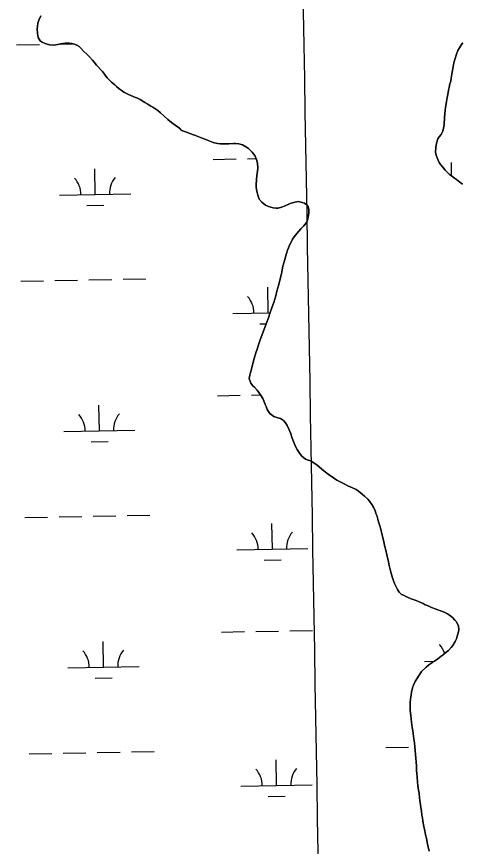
# Model space of a CAD drawing. Extents: x 3903937 to 3942190, y 260677 to 286651.
# Drawn here: x 3918300 to 3918927, y 272647 to 273815 of the extents above; entities that cross this region are included whole.
import ezdxf

# ---------------------------------------------------------------- set-up
doc = ezdxf.new("R2010")
doc.units = 0
for name, color, linetype in [('V-GRID-MAJR', 7, 'Continuous'), ('V-TOPO-SHOR', 7, 'Continuous'), ('V-WETL-SWMP', 7, 'Continuous')]:
    doc.layers.add(name, color=color, linetype=linetype)

msp = doc.modelspace()

# ---------------------------------------------------------------- linework, layer by layer
at = {"layer": 'V-GRID-MAJR'}
msp.add_spline([(3918836.554, 266203.342), (3918730.829, 272260.192), (3918625.049, 278320.127), (3918519.27, 284380.053), (3918519.216, 284383.145)], degree=3, dxfattribs=at)
at = {"layer": 'V-TOPO-SHOR'}
for points in [[(3918528.9790000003, 273658.148), (3918522.759, 273662.379), (3918517.684, 273666.106), (3918512.537, 273670.55), (3918507.5360000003, 273675.066), (3918502.176, 273679.94), (3918498.316, 273682.879), (3918495.6720000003, 273684.745), (3918491.666, 273687.469), (3918488.52, 273689.335), (3918484.588, 273691.915), (3918480.3000000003, 273694.498), (3918473.506, 273698.37200000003), (3918470.146, 273700.379), (3918467.1410000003, 273701.528), (3918463.711, 273702.89400000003), (3918457.346, 273705.479), (3918450.765, 273708.995), (3918446.764, 273711.719), (3918444.261, 273713.655), (3918440.544, 273716.665), (3918437.828, 273719.102), (3918433.468, 273722.83), (3918430.967, 273725.338), (3918427.396, 273728.92), (3918425.395, 273731.429), (3918423.466, 273734.079), (3918420.465, 273737.876), (3918418.108, 273740.457), (3918414.68, 273744.395), (3918412.322, 273746.975), (3918408.964, 273751.059), (3918406.606, 273753.855), (3918402.3200000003, 273758.438), (3918399.0330000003, 273761.735), (3918393.8170000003, 273766.61), (3918390.0300000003, 273770.62200000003), (3918387.8140000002, 273772.987), (3918384.668, 273775.066), (3918381.521, 273776.143), (3918377.302, 273777.153), (3918374.0100000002, 273777.802), (3918368.143, 273777.73600000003), (3918361.7, 273776.745), (3918357.907, 273775.891), (3918352.181, 273774.755), (3918346.098, 273775.48), (3918340.092, 273777.347), (3918335.8710000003, 273779.072), (3918333.1550000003, 273781.294), (3918330.085, 273785.949), (3918329.09, 273791.388), (3918328.6720000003, 273798.188), (3918329.032, 273801.266), (3918329.755, 273805.915), (3918330.906, 273810.064), (3918333.778, 273816.071)], [(3918927.648, 273778.164), (3918925.6410000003, 273775.733), (3918922.772, 273771.017), (3918920.7630000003, 273767.441), (3918918.322, 273761.004), (3918916.882, 273756.427), (3918915.1580000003, 273750.131), (3918914.148, 273744.266), (3918912.704, 273736.826), (3918911.262, 273728.527), (3918910.685, 273724.521), (3918909.534, 273720.515), (3918908.237, 273715.50800000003), (3918907.517, 273711.502), (3918906.507, 273705.493), (3918905.7860000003, 273701.487), (3918904.774, 273695.907), (3918904.199, 273692.472), (3918903.332, 273687.321), (3918902.896, 273683.45900000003), (3918902.3170000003, 273678.306), (3918901.88, 273673.299), (3918901.876, 273670.151), (3918901.583, 273666), (3918901.293, 273662.708), (3918900.572, 273658.131), (3918899.421, 273653.839), (3918897.2660000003, 273649.405), (3918894.399, 273645.974), (3918892.679, 273642.972), (3918890.668, 273637.25), (3918889.5130000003, 273631.098), (3918889.218, 273624.515), (3918890.213, 273620.077), (3918891.495, 273616.354), (3918894.491, 273609.768), (3918896.349, 273607.04600000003), (3918899.49, 273603.034), (3918902.7770000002, 273599.165), (3918905.2060000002, 273596.728), (3918909.065, 273593.003), (3918911.7800000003, 273590.85), (3918915.9280000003, 273587.553), (3918918.787, 273585.689), (3918923.503, 273582.249), (3918927.22, 273579.523)], [(3918690.308, 273505.101), (3918693.892, 273509.819), (3918697.046, 273513.25), (3918699.913, 273516.393), (3918704.068, 273520.82300000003), (3918707.511, 273525.257), (3918709.377, 273530.262), (3918710.673, 273535.554), (3918710.8200000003, 273538.847), (3918710.972, 273543.998), (3918710.1180000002, 273547.291), (3918708.2600000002, 273550.3), (3918704.687, 273552.594), (3918701.826, 273553.599), (3918696.818, 273554.752), (3918691.235, 273554.04600000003), (3918684.649, 273552.051), (3918677.919, 273548.911), (3918672.3340000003, 273546.917), (3918668.04, 273545.778), (3918665.0330000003, 273545.495), (3918660.884, 273545.786), (3918654.1610000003, 273547.658), (3918650.157, 273549.667), (3918644.867, 273553.825), (3918641.295, 273558.267), (3918639.298, 273563.849), (3918638.389, 273567.63), (3918637.221, 273571.867), (3918636.855, 273574.931), (3918636.804, 273579.31), (3918637.269, 273585.378), (3918637.936, 273591.416), (3918638.747, 273597.854), (3918639.038, 273602.006), (3918638.704, 273608.93200000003), (3918637.5100000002, 273613.884), (3918635.2, 273619.672), (3918631.37, 273624.313), (3918628.4560000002, 273627.18), (3918626.312, 273629.328), (3918623.111, 273631.481), (3918617.532, 273634.522), (3918612.582, 273636.105), (3918608.2630000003, 273636.482), (3918604.8570000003, 273636.601), (3918598.643, 273636.295), (3918592.632, 273636.074), (3918586.423, 273636.11100000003), (3918582.616, 273636.547), (3918576.406, 273638.159), (3918569.2830000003, 273640.574), (3918565.965, 273642.038), (3918561.13, 273643.934), (3918556.182, 273646.087), (3918551.72, 273647.725), (3918548.887, 273648.817), (3918544.881, 273650.255), (3918539.0470000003, 273652.438), (3918534.441, 273654.01900000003), (3918531.35, 273655.454), (3918528.9790000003, 273658.148)], [(3918828.159, 273026.761), (3918827.022, 273031.63), (3918826.025, 273035.20900000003), (3918825.171, 273038.787), (3918823.747, 273044.37200000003), (3918822.895, 273048.38), (3918821.613, 273053.392), (3918820.761, 273057.543), (3918819.197, 273064.271), (3918818.058, 273068.852), (3918816.4930000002, 273075.723), (3918815.498, 273080.161), (3918813.649, 273087.177), (3918812.0840000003, 273093.762), (3918810.943, 273098.2), (3918809.235, 273104.071), (3918807.099, 273111.803), (3918805.958, 273114.952), (3918804.105, 273119.677), (3918801.823, 273124.832), (3918799.825, 273128.271), (3918796.54, 273133.284), (3918793.967, 273136.14900000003), (3918789.537, 273140.30700000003), (3918785.964, 273143.174), (3918780.8170000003, 273147.331), (3918777.3850000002, 273149.34), (3918772.238, 273151.78), (3918769.09, 273153.359), (3918765.801, 273154.938), (3918760.6520000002, 273157.379), (3918757.079, 273159.388), (3918750.498, 273162.831), (3918745.639, 273165.987), (3918738.202, 273171.15), (3918732.2, 273175.88), (3918722.9080000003, 273183.909), (3918713.901, 273189.93200000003), (3918710.038, 273190.79600000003), (3918706.4620000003, 273192.232), (3918703.3170000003, 273194.382), (3918701.029, 273196.532), (3918698.031, 273200.545), (3918694.7460000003, 273205.84500000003), (3918692.4620000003, 273209.998), (3918689.609, 273217.158), (3918687.758, 273222.026), (3918685.1920000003, 273229.186), (3918683.336, 273233.626), (3918680.483, 273239.782), (3918678.341, 273243.364), (3918675.198, 273246.803), (3918671.052, 273249.385), (3918667.475, 273250.534), (3918661.611, 273252.547), (3918656.321, 273256.561), (3918652.465, 273262.005), (3918650.755, 273266.302), (3918649.614, 273269.308), (3918647.617, 273274.32), (3918646.046, 273277.756), (3918643.191, 273282.913), (3918640.765, 273286.208), (3918638.336, 273289.217), (3918634.477, 273293.37200000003), (3918632.1920000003, 273295.666), (3918629.333, 273299.105), (3918626.91, 273305.691), (3918627.919, 273310.55700000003), (3918628.784, 273314.27400000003), (3918630.7970000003, 273321), (3918632.667, 273328.866), (3918634.25, 273334.017), (3918636.5500000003, 273341.742), (3918638.274, 273347.321), (3918640.144, 273353.043), (3918642.1550000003, 273358.908), (3918645.3170000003, 273367.63300000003), (3918647.758, 273373.78500000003), (3918651.0640000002, 273382.794), (3918654.224, 273391.377), (3918656.235, 273397.386), (3918659.541, 273406.541), (3918661.6950000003, 273412.691), (3918664.429, 273422.132), (3918666.156, 273428.712), (3918668.744, 273438.012), (3918670.327, 273444.306), (3918672.486, 273453.176), (3918673.498, 273458.9), (3918674.364, 273463.764), (3918676.088, 273469.916), (3918677.239, 273473.492), (3918678.677, 273478.499), (3918679.685, 273481.788), (3918681.122, 273486.652), (3918682.271, 273489.8), (3918684.2800000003, 273494.375), (3918686.435, 273498.809), (3918688.014, 273501.813), (3918690.308, 273505.101)], [(3918880.417, 272640.566), (3918878.4250000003, 272648.297), (3918877.429, 272652.881), (3918876.436, 272658.892), (3918875.2970000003, 272663.616), (3918874.017, 272669.199), (3918872.883, 272675.069), (3918871.461, 272682.8), (3918870.753, 272687.523), (3918870.042, 272691.1), (3918869.336, 272696.827), (3918868.625, 272701.836), (3918868.06, 272705.703), (3918867.3510000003, 272711.714), (3918866.7860000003, 272715.721), (3918866.079, 272722.306), (3918865.3710000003, 272726.6), (3918864.521, 272732.898), (3918863.81, 272737.479), (3918863.2490000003, 272744.922), (3918862.827, 272749.645), (3918862.69, 272754.226), (3918862.413, 272760.952), (3918861.992, 272765.39), (3918861.4280000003, 272772.115), (3918861.289, 272776.266), (3918860.728, 272782.707), (3918860.304, 272787), (3918859.597, 272793.013), (3918858.8910000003, 272798.739), (3918858.18, 272802.604), (3918857.1890000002, 272809.905), (3918856.478, 272814.628), (3918855.487, 272822.07), (3918854.781, 272826.938), (3918854.3570000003, 272831.517), (3918853.793, 272838.388), (3918853.656, 272842.968), (3918853.81, 272849.837), (3918854.103, 272854.273), (3918854.828, 272860.714), (3918855.549, 272864.29), (3918856.988, 272870.298), (3918858.137, 272874.161), (3918860.722, 272879.453), (3918862.731, 272882.88300000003), (3918866.0300000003, 272888.173), (3918869.614, 272893.179), (3918875.92, 272899.466), (3918879.504, 272902.32300000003), (3918884.6610000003, 272905.895), (3918887.954, 272908.037), (3918892.54, 272911.463), (3918897.125, 272915.03500000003), (3918900.275, 272917.177), (3918904.43, 272920.751), (3918907.295, 272923.034), (3918911.309, 272927.18), (3918913.747, 272930.18200000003), (3918917.046, 272935.472), (3918918.768, 272939.191), (3918919.919, 272943.054), (3918921.502, 272949.206), (3918921.937, 272952.638), (3918921.369, 272957.363), (3918918.66, 272963.51900000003), (3918916.515, 272965.67), (3918913.23, 272969.252), (3918909.083, 272972.551), (3918906.224, 272974.415), (3918901.219, 272976.856), (3918897.7860000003, 272978.291), (3918892.494, 272980.303), (3918888.919, 272981.452), (3918883.77, 272983.463), (3918879.049, 272985.615), (3918874.9, 272987.34), (3918871.898, 272988.919), (3918866.1780000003, 272991.36), (3918862.028, 272993.369), (3918855.164, 272995.525), (3918850.73, 272997.534), (3918847.2970000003, 272999.113), (3918844.295, 273000.692), (3918841.434, 273001.841), (3918838.288, 273004.852), (3918835.72, 273009.005), (3918834.436, 273011.725), (3918831.722, 273017.31200000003), (3918829.1580000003, 273023.755), (3918828.159, 273026.761)]]:
    msp.add_lwpolyline(points, dxfattribs=at)
at = {"layer": 'V-WETL-SWMP'}
for p, q in [((3918299.821434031, 273775.51081711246), (3918331.816478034, 273776.0739852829)), ((3918361.000415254, 273776.58767310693), (3918378.382670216, 273776.8936308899)), ((3918576.6115101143, 273614.1830623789), (3918608.6065541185, 273614.7462305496)), ((3918624.6040761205, 273615.027814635), (3918636.966867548, 273615.24542116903)), ((3918911.9200072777, 273590.7404601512), (3918911.5872088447, 273609.64759911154)), ((3918410.3905060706, 273564.82009319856), (3918409.7569417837, 273600.81451754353)), ((3918360.3982498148, 273563.94014293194), (3918460.382762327, 273565.7000434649)), ((3918398.6639348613, 273549.1802950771), (3918422.660217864, 273549.6026712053)), ((3918305.676184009, 273442.88734158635), (3918337.671228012, 273443.4505097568)), ((3918353.668750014, 273443.73209384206), (3918385.6637940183, 273444.29526201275)), ((3918401.66131602, 273444.5768460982), (3918433.6563600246, 273445.14001426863)), ((3918449.653882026, 273445.4215983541), (3918481.6489260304, 273445.9847665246)), ((3918653.831402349, 273398.2656166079), (3918653.197838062, 273434.26004095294)), ((3918603.8391460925, 273397.3856663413), (3918656.571214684, 273398.31384204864)), ((3918642.1048311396, 273382.62581848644), (3918651.058753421, 273382.78342302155)), ((3918582.466260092, 273281.5595868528), (3918614.4613040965, 273282.1227550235)), ((3918630.458826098, 273282.40433910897), (3918643.348037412, 273282.63121154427)), ((3918416.245256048, 273232.19661767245), (3918415.6116917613, 273268.1910420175)), ((3918366.2529997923, 273231.31666740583), (3918466.2375123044, 273233.0765679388)), ((3918404.5186848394, 273216.556819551), (3918428.5149678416, 273216.9791956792)), ((3918407.516065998, 273111.95337057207), (3918439.511110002, 273112.5165387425)), ((3918455.508632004, 273112.798122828), (3918487.5036760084, 273113.36129099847)), ((3918311.5309339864, 273110.26386606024), (3918343.52597799, 273110.8270342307)), ((3918359.5234999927, 273111.10861831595), (3918391.518543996, 273111.67178648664)), ((3918659.686152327, 273065.6421410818), (3918659.0525880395, 273101.63656542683)), ((3918609.6938960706, 273064.76219081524), (3918709.678408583, 273066.5220913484)), ((3918647.959581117, 273050.0023429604), (3918671.9558641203, 273050.42471908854)), ((3918588.32101007, 272948.9361113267), (3918620.3160540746, 272949.49927949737)), ((3918636.313576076, 272949.78086358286), (3918668.30862008, 272950.3440317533)), ((3918684.3061420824, 272950.6256158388), (3918716.3011860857, 272951.1887840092)), ((3918422.100006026, 272899.57314214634), (3918421.4664417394, 272935.5675664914)), ((3918873.9380168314, 272907.52627344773), (3918887.538258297, 272907.76566124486)), ((3918372.1077497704, 272898.6931918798), (3918472.0922622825, 272900.45309241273)), ((3918410.3734348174, 272883.9333440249), (3918434.3697178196, 272884.3557201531)), ((3918819.2159510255, 272786.4734721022), (3918851.2109950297, 272787.03664027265)), ((3918317.3856839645, 272777.6403905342), (3918349.380727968, 272778.20355870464)), ((3918365.3782499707, 272778.48514278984), (3918397.373293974, 272779.0483109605)), ((3918413.370815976, 272779.329895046), (3918445.36585998, 272779.89306321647)), ((3918461.363381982, 272780.1746473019), (3918493.3584259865, 272780.73781547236)), ((3918665.540902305, 272733.01866555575), (3918664.9073380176, 272769.0130899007)), ((3918615.5486460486, 272732.1387152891), (3918715.533158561, 272733.8986158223)), ((3918653.814331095, 272717.3788674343), (3918677.8106140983, 272717.8012435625))]:
    msp.add_line(p, q, dxfattribs=at)
for points in [[(3918333.7770000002, 273816.07), (3918330.906, 273810.064), (3918329.755, 273805.915), (3918329.0330000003, 273801.265), (3918328.671, 273798.188), (3918329.09, 273791.389), (3918330.085, 273785.949), (3918333.1550000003, 273781.294), (3918335.8710000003, 273779.072), (3918340.091, 273777.348), (3918346.099, 273775.479), (3918352.18, 273774.755), (3918357.907, 273775.892), (3918361.7, 273776.745), (3918368.142, 273777.737), (3918374.0100000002, 273777.801), (3918377.301, 273777.152), (3918381.521, 273776.14400000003), (3918384.668, 273775.066), (3918387.8140000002, 273772.987), (3918390.029, 273770.62200000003), (3918393.816, 273766.609), (3918399.0330000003, 273761.73600000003), (3918402.3200000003, 273758.439), (3918406.6070000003, 273753.854), (3918408.964, 273751.059), (3918412.322, 273746.976), (3918414.679, 273744.396), (3918418.109, 273740.456), (3918420.466, 273737.876), (3918423.466, 273734.079), (3918425.395, 273731.429), (3918427.395, 273728.92100000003), (3918430.968, 273725.338), (3918433.469, 273722.83), (3918437.828, 273719.103), (3918440.544, 273716.666), (3918444.261, 273713.655), (3918446.7630000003, 273711.72000000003), (3918450.7660000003, 273708.995), (3918457.345, 273705.479), (3918463.71, 273702.89400000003), (3918467.142, 273701.529), (3918470.146, 273700.38), (3918473.507, 273698.37200000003), (3918480.299, 273694.498), (3918484.589, 273691.916), (3918488.521, 273689.33400000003), (3918491.667, 273687.469), (3918495.671, 273684.744), (3918498.316, 273682.88), (3918502.176, 273679.94), (3918507.535, 273675.066), (3918512.538, 273670.551), (3918517.684, 273666.107), (3918522.759, 273662.379), (3918528.9790000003, 273658.148), (3918531.3510000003, 273655.454), (3918534.44, 273654.018), (3918539.046, 273652.438), (3918544.882, 273650.254), (3918548.887, 273648.817), (3918551.719, 273647.725), (3918556.182, 273646.087), (3918561.131, 273643.934), (3918565.965, 273642.038), (3918569.2830000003, 273640.57300000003), (3918576.407, 273638.159), (3918582.616, 273636.547), (3918586.4220000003, 273636.112), (3918592.633, 273636.075), (3918598.644, 273636.295), (3918604.856, 273636.601), (3918608.262, 273636.482)], [(3918927.221, 273579.523), (3918923.504, 273582.248), (3918918.7860000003, 273585.689), (3918915.927, 273587.554), (3918911.781, 273590.851), (3918909.065, 273593.002), (3918905.2060000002, 273596.728), (3918902.7770000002, 273599.165), (3918899.491, 273603.033), (3918896.348, 273607.045), (3918894.491, 273609.767), (3918891.495, 273616.354), (3918890.213, 273620.077), (3918889.217, 273624.515), (3918889.5130000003, 273631.098), (3918890.667, 273637.25), (3918892.6780000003, 273642.972), (3918894.4, 273645.975), (3918897.267, 273649.405), (3918899.42, 273653.839), (3918900.571, 273658.131), (3918901.293, 273662.70900000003), (3918901.5840000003, 273666), (3918901.876, 273670.15), (3918901.881, 273673.299), (3918902.3170000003, 273678.30700000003), (3918902.897, 273683.458), (3918903.332, 273687.322), (3918904.198, 273692.473), (3918904.775, 273695.907), (3918905.785, 273701.487), (3918906.506, 273705.493), (3918907.517, 273711.502), (3918908.238, 273715.50800000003), (3918909.5330000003, 273720.515), (3918910.684, 273724.521), (3918911.262, 273728.527), (3918912.705, 273736.826), (3918914.147, 273744.266), (3918915.157, 273750.132), (3918916.883, 273756.426), (3918918.321, 273761.004), (3918920.7630000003, 273767.441), (3918922.772, 273771.016), (3918925.6410000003, 273775.734), (3918927.648, 273778.164)], [(3918608.262, 273636.482), (3918612.583, 273636.104), (3918617.532, 273634.522), (3918623.11, 273631.48), (3918626.312, 273629.329), (3918628.4560000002, 273627.179), (3918631.3710000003, 273624.313), (3918635.2, 273619.67100000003), (3918637.5100000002, 273613.885), (3918638.705, 273608.93200000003), (3918639.039, 273602.005), (3918638.747, 273597.855), (3918637.936, 273591.416), (3918637.269, 273585.378), (3918636.8030000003, 273579.31), (3918636.8540000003, 273574.931), (3918637.221, 273571.868), (3918638.389, 273567.63), (3918639.299, 273563.85), (3918641.295, 273558.266), (3918644.867, 273553.825), (3918650.156, 273549.667), (3918654.16, 273547.657), (3918660.884, 273545.787), (3918665.034, 273545.495), (3918668.04, 273545.777), (3918672.335, 273546.916), (3918677.919, 273548.912), (3918684.65, 273552.05), (3918691.236, 273554.045), (3918696.818, 273554.752), (3918701.825, 273553.6), (3918704.686, 273552.594), (3918708.261, 273550.299), (3918710.117, 273547.291), (3918710.971, 273543.999), (3918710.821, 273538.847), (3918710.673, 273535.555), (3918709.377, 273530.262), (3918707.5100000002, 273525.256), (3918704.069, 273520.824), (3918699.912, 273516.393), (3918697.045, 273513.249), (3918693.892, 273509.819), (3918690.307, 273505.101), (3918688.0130000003, 273501.813), (3918686.434, 273498.81), (3918684.281, 273494.376), (3918682.271, 273489.799), (3918681.122, 273486.653), (3918679.684, 273481.789), (3918678.677, 273478.499), (3918677.239, 273473.492), (3918676.089, 273469.915), (3918674.363, 273463.764), (3918673.497, 273458.89900000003), (3918672.487, 273453.176), (3918670.328, 273444.306), (3918668.745, 273438.012), (3918666.1550000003, 273428.713), (3918664.429, 273422.132), (3918661.696, 273412.691), (3918659.54, 273406.54), (3918656.236, 273397.385), (3918654.224, 273391.377), (3918651.063, 273382.795), (3918647.758, 273373.784), (3918645.3170000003, 273367.63300000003), (3918642.156, 273358.908), (3918640.144, 273353.043), (3918638.275, 273347.321), (3918636.5500000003, 273341.742), (3918634.2490000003, 273334.017), (3918632.667, 273328.867), (3918630.796, 273320.999), (3918628.7830000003, 273314.275), (3918627.919, 273310.556), (3918626.91, 273305.691), (3918629.333, 273299.105), (3918632.191, 273295.666), (3918634.477, 273293.373), (3918638.335, 273289.217), (3918640.764, 273286.208), (3918643.1920000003, 273282.913), (3918646.0470000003, 273277.757), (3918647.617, 273274.32), (3918649.613, 273269.308), (3918650.754, 273266.301), (3918652.465, 273262.005), (3918656.321, 273256.561), (3918661.611, 273252.547), (3918667.475, 273250.53500000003), (3918671.052, 273249.385), (3918675.198, 273246.803), (3918678.342, 273243.364), (3918680.483, 273239.783), (3918683.3370000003, 273233.625), (3918685.191, 273229.186), (3918687.757, 273222.026), (3918689.61, 273217.158), (3918692.463, 273209.998)], [(3918692.463, 273209.998), (3918694.7460000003, 273205.844), (3918698.0300000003, 273200.545), (3918701.0300000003, 273196.533), (3918703.3170000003, 273194.38300000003), (3918706.4620000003, 273192.232), (3918710.038, 273190.79600000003), (3918713.901, 273189.93200000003), (3918722.9080000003, 273183.908), (3918732.199, 273175.88), (3918738.203, 273171.14900000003), (3918745.6380000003, 273165.98600000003), (3918750.4990000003, 273162.831), (3918757.078, 273159.387), (3918760.653, 273157.378), (3918765.801, 273154.938), (3918769.091, 273153.359), (3918772.237, 273151.78), (3918777.3850000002, 273149.34), (3918780.8170000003, 273147.331), (3918785.963, 273143.174), (3918789.537, 273140.306), (3918793.968, 273136.15), (3918796.54, 273133.284), (3918799.824, 273128.27), (3918801.823, 273124.833), (3918804.105, 273119.677), (3918805.9590000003, 273114.952), (3918807.1, 273111.802), (3918809.235, 273104.071), (3918810.944, 273098.2), (3918812.083, 273093.762), (3918813.648, 273087.177), (3918815.498, 273080.162), (3918816.494, 273075.724), (3918818.058, 273068.852), (3918819.196, 273064.271), (3918820.761, 273057.542), (3918821.614, 273053.391), (3918822.895, 273048.38), (3918823.748, 273044.37200000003), (3918825.171, 273038.788), (3918826.024, 273035.20900000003), (3918827.021, 273031.63), (3918828.159, 273026.762), (3918829.157, 273023.755), (3918831.723, 273017.31200000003), (3918834.435, 273011.726), (3918835.719, 273009.005), (3918838.289, 273004.851), (3918841.433, 273001.842), (3918844.294, 273000.693), (3918847.2970000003, 272999.114), (3918850.7290000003, 272997.53500000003), (3918855.163, 272995.525), (3918862.029, 272993.369), (3918866.177, 272991.359), (3918871.898, 272988.918), (3918874.901, 272987.339), (3918879.049, 272985.616), (3918883.769, 272983.463), (3918888.918, 272981.452), (3918892.494, 272980.302), (3918897.7860000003, 272978.291), (3918901.219, 272976.855), (3918906.224, 272974.415), (3918909.0840000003, 272972.55), (3918913.23, 272969.252), (3918916.5160000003, 272965.67), (3918918.66, 272963.52), (3918921.37, 272957.362), (3918921.936, 272952.639), (3918921.502, 272949.205), (3918919.919, 272943.053), (3918918.768, 272939.191), (3918917.046, 272935.472), (3918913.7460000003, 272930.18200000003), (3918911.309, 272927.18), (3918907.296, 272923.03500000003), (3918904.431, 272920.75), (3918900.275, 272917.178), (3918897.1240000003, 272915.03500000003), (3918892.539, 272911.464), (3918887.954, 272908.036), (3918884.66, 272905.89400000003), (3918879.503, 272902.32300000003), (3918875.921, 272899.466), (3918869.615, 272893.178), (3918866.0300000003, 272888.174), (3918862.731, 272882.884), (3918860.722, 272879.452), (3918858.1380000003, 272874.161), (3918856.988, 272870.298), (3918855.548, 272864.289), (3918854.828, 272860.713), (3918854.103, 272854.273), (3918853.81, 272849.837), (3918853.657, 272842.968), (3918853.794, 272838.388), (3918854.3570000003, 272831.518), (3918854.7800000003, 272826.938)], [(3918854.7800000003, 272826.938), (3918855.488, 272822.071), (3918856.4790000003, 272814.628), (3918857.188, 272809.904), (3918858.18, 272802.604), (3918858.89, 272798.739), (3918859.597, 272793.013), (3918860.304, 272787.001), (3918860.727, 272782.707), (3918861.29, 272776.266), (3918861.4280000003, 272772.116), (3918861.991, 272765.389), (3918862.414, 272760.952), (3918862.69, 272754.225), (3918862.827, 272749.645), (3918863.2490000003, 272744.922), (3918863.811, 272737.479), (3918864.52, 272732.898), (3918865.37, 272726.6), (3918866.079, 272722.306), (3918866.7860000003, 272715.722), (3918867.352, 272711.714), (3918868.059, 272705.702), (3918868.626, 272701.837), (3918869.335, 272696.827), (3918870.042, 272691.101), (3918870.753, 272687.522), (3918871.461, 272682.799), (3918872.882, 272675.069), (3918874.018, 272669.199), (3918875.298, 272663.616), (3918876.436, 272658.892), (3918877.43, 272652.88), (3918878.4250000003, 272648.298), (3918880.417, 272640.567)]]:
    msp.add_lwpolyline(points, dxfattribs=at)
for centre, radius, start, end in [((3918355.147769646, 273564.3226021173), 35.24628790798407, 0.23658073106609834, 41.78023906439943), ((3918465.616530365, 273566.26704357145), 35.246287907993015, 140.2365777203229, 181.78023605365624), ((3918598.588665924, 273397.7681255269), 35.24628790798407, 0.23658073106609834, 41.78023906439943), ((3918361.0025196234, 273231.6991265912), 35.24628790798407, 0.23658073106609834, 41.78023906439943), ((3918471.4712803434, 273233.6435680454), 35.246287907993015, 140.2365777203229, 181.78023605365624), ((3918714.9121766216, 273067.08909145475), 35.246287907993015, 140.2365777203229, 181.78023605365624), ((3918604.443415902, 273065.1446500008), 35.24628790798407, 0.23658073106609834, 41.78023906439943), ((3918868.6875366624, 272907.9087326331), 35.24628790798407, 18.052887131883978, 41.78023906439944), ((3918366.8572696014, 272899.0756510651), 35.24628790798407, 0.23658073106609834, 41.78023906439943), ((3918477.3260303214, 272901.0200925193), 35.246287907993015, 140.2365777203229, 181.78023605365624), ((3918610.29816588, 272732.52117447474), 35.24628790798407, 0.23658073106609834, 41.78023906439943), ((3918720.7669265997, 272734.46561592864), 35.246287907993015, 140.2365777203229, 181.78023605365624)]:
    msp.add_arc(centre, radius, start, end, dxfattribs=at)

doc.saveas('drawing.dxf')
